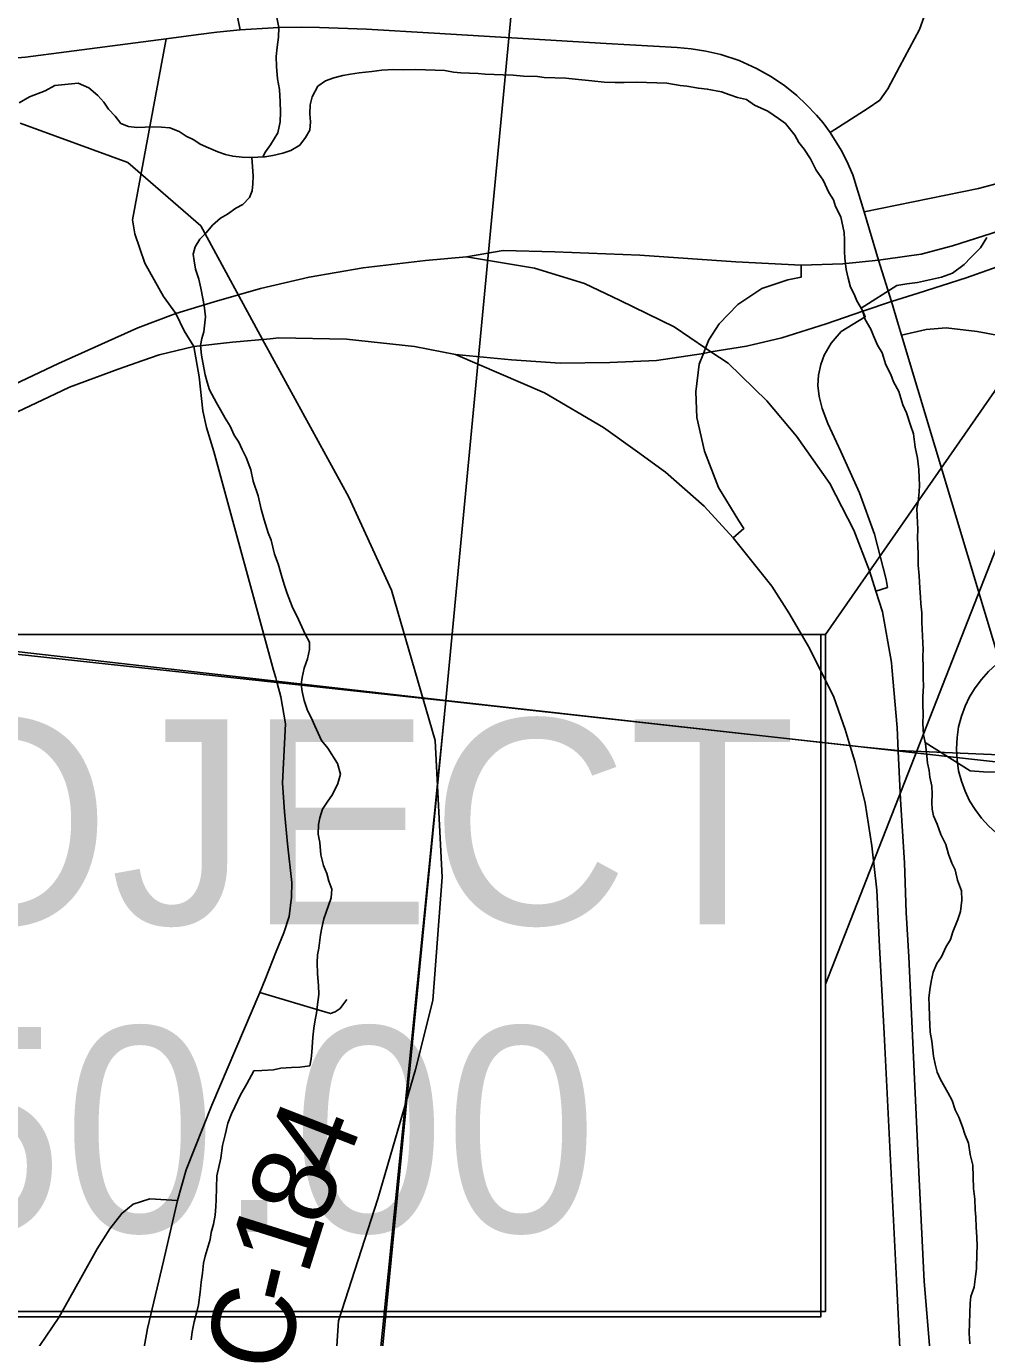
# Model space of a CAD drawing. Extents: x 0 to 34, y 0 to 22.
# Drawn here: x 5.092 to 5.748, y 16.77 to 17.665 of the extents above; entities that cross this region are included whole.
import ezdxf

# ---------------------------------------------------------------- set-up
doc = ezdxf.new("R2010")
doc.units = 0
for name, color, linetype in [('GM_X_County_Road', 7, 'Continuous'), ('GM_X_County_Road_Text', 7, 'Continuous'), ('GM_X_Interchange_Ramps', 7, 'Continuous'), ('GM_X_Interstate_Route', 7, 'Continuous'), ('GM_X_Minor_River', 7, 'Continuous'), ('GM_X_Rail_Line', 7, 'Continuous'), ('GM_X_Section', 7, 'Continuous'), ('GM_X_State_Route', 7, 'Continuous'), ('GM_X_Township_Road', 7, 'Continuous'), ('GM_X_Unincorporated', 7, 'Continuous'), ('GM_X_US_Route', 7, 'Continuous'), ('SH_Masking', 7, 'Continuous'), ('SH_Text', 7, 'Continuous')]:
    doc.layers.add(name, color=color, linetype=linetype)

msp = doc.modelspace()

# ---------------------------------------------------------------- linework, layer by layer
at = {"layer": 'GM_X_County_Road'}
for points in [[(5.23818, 17.66282), (5.23215, 17.6926)], [(5.64082, 17.5926), (5.66677, 17.60923), (5.67473, 17.6147), (5.68032, 17.62243), (5.68824, 17.63743), (5.70192, 17.66289), (5.70849, 17.68133)], [(5.18764, 17.65653), (5.20976, 17.65953), (5.22235, 17.6611), (5.23818, 17.66282), (5.25331, 17.66368), (5.26472, 17.66423), (5.28028, 17.66458), (5.2924, 17.66434), (5.32441, 17.66311), (5.37063, 17.66039), (5.48813, 17.65347), (5.53644, 17.65076), (5.54592, 17.6498), (5.55608, 17.64816), (5.56617, 17.64581), (5.57876, 17.64175), (5.59052, 17.63627), (5.6008, 17.63068), (5.60999, 17.62443), (5.61805, 17.61786), (5.62461, 17.61176), (5.63153, 17.60449), (5.63603, 17.59914), (5.64082, 17.5926)], [(4.89053, 17.64187), (4.93537, 17.64104), (5.00749, 17.6405), (5.03147, 17.64038), (5.05777, 17.64132), (5.09164, 17.64418), (5.11965, 17.64777), (5.18764, 17.65653)], [(5.18764, 17.65653), (5.16469, 17.53303), (5.16633, 17.52349), (5.17319, 17.50337), (5.18581, 17.48074), (5.1943, 17.46901), (5.19995, 17.45731), (5.20663, 17.44658), (5.21025, 17.42594), (5.21267, 17.40269), (5.2153, 17.39129), (5.22023, 17.37503), (5.26107, 17.22567)], [(5.64082, 17.5926), (5.64833, 17.58055), (5.65231, 17.57312), (5.65628, 17.5638), (5.66412, 17.53856), (5.674, 17.50557), (5.68272, 17.47727), (5.68693, 17.46337), (5.68959, 17.45443), (5.75791, 17.22727), (5.76149, 17.21365), (5.76423, 17.20003), (5.76592, 17.18655), (5.76708, 17.16699)], [(5.66412, 17.53856), (5.74223, 17.55432), (5.7625, 17.55986), (5.77705, 17.56637), (5.77999, 17.56768)], [(5.68959, 17.45443), (5.70644, 17.45814), (5.72003, 17.45925), (5.74116, 17.45678), (5.79633, 17.44649), (5.82339, 17.44379), (5.84209, 17.44502), (5.86485, 17.44957), (5.89031, 17.45867), (5.91184, 17.46482), (5.95625, 17.47651), (5.99513, 17.48611), (6.01223, 17.49029), (6.02797, 17.49743), (6.03917, 17.50271), (6.04798, 17.50725)], [(5.26107, 17.22567), (5.26249, 17.22049), (5.26348, 17.21674), (5.26593, 17.20749), (5.26905, 17.18905), (5.26701, 17.14877), (5.26847, 17.12893), (5.27042, 17.10709), (5.2735, 17.08079), (5.27331, 17.07065), (5.27166, 17.05767), (5.26801, 17.04637), (5.26287, 17.03361), (5.25521, 17.01455), (5.25168, 17.00578), (5.2188, 16.92891), (5.20128, 16.88457), (5.19548, 16.8637), (5.18598, 16.82242), (5.17491, 16.77648), (5.16817, 16.73791)]]:
    msp.add_lwpolyline(points, dxfattribs=at)
at = {"layer": 'GM_X_Interchange_Ramps'}
for points in [[(5.62112, 17.50202), (5.62112, 17.49396), (5.61211, 17.49218), (5.59434, 17.48614), (5.57794, 17.47523), (5.56513, 17.46198), (5.55811, 17.45121), (5.55583, 17.44553), (5.55435, 17.44185), (5.55142, 17.43454), (5.54919, 17.41572), (5.54991, 17.3982), (5.55513, 17.3751), (5.56459, 17.35037), (5.57857, 17.32761), (5.58198, 17.32246), (5.57464, 17.31598)], [(5.67216, 17.27967), (5.67999, 17.28222), (5.67912, 17.28748), (5.67109, 17.3184), (5.66085, 17.34681), (5.64817, 17.37495), (5.63934, 17.39402), (5.63536, 17.40433), (5.63348, 17.41238), (5.63247, 17.4199), (5.63296, 17.42697), (5.63445, 17.43435), (5.63686, 17.44079), (5.64149, 17.44895), (5.64851, 17.45678), (5.66483, 17.46686), (5.66316, 17.47074)]]:
    msp.add_lwpolyline(points, dxfattribs=at)
at = {"layer": 'GM_X_Interstate_Route'}
for points in [[(5.701, 17.48307), (5.73372, 17.49345), (5.7946, 17.51503), (5.85567, 17.53626), (5.90185, 17.55339), (5.94058, 17.57163), (5.97894, 17.59435), (6.00389, 17.61223), (6.02922, 17.63383), (6.2508, 17.84908), (6.27799, 17.87552), (6.30182, 17.89712), (6.33087, 17.9217), (6.35917, 17.94367), (6.38263, 17.96192), (6.41503, 17.98427), (6.44967, 18.00661), (6.6787, 18.14664)], [(5.3928, 17.50788), (5.41776, 17.51208), (5.45304, 17.51122), (5.51103, 17.50896), (5.57644, 17.50431), (5.62112, 17.50202), (5.64961, 17.50293), (5.674, 17.50557), (5.67876, 17.50609), (5.70309, 17.50971), (5.72443, 17.51526), (5.78846, 17.53581), (5.85185, 17.55774), (5.89111, 17.57221), (5.92072, 17.5845), (5.96217, 17.60665), (5.99419, 17.6299), (6.02205, 17.65293), (6.25344, 17.87642)], [(4.92716, 17.34644), (5.11424, 17.43505), (5.16834, 17.45923), (5.1943, 17.46901), (5.22056, 17.47705), (5.25215, 17.48626), (5.28526, 17.49394), (5.32211, 17.5003), (5.36466, 17.50534), (5.3928, 17.50788), (5.43907, 17.50002), (5.47322, 17.4897), (5.49747, 17.47807), (5.53438, 17.45998), (5.55583, 17.44553), (5.55955, 17.44303), (5.57128, 17.43512), (5.59764, 17.4095), (5.61798, 17.38539), (5.64057, 17.353), (5.65714, 17.32135), (5.66769, 17.29347), (5.67216, 17.27967), (5.67672, 17.26559), (5.68275, 17.23093), (5.68301, 17.22783)], [(5.66316, 17.47074), (5.68272, 17.47727), (5.701, 17.48307)], [(5.38519, 17.44103), (5.42351, 17.43742), (5.45655, 17.4352), (5.49043, 17.43575), (5.52237, 17.43714), (5.55435, 17.44185), (5.55955, 17.44303), (5.58374, 17.44686), (5.6079, 17.45241), (5.63817, 17.46213), (5.66316, 17.47074)], [(5.17178, 17.43705), (5.18292, 17.44099), (5.20663, 17.44658), (5.23301, 17.44964), (5.25873, 17.45189)], [(5.25873, 17.45189), (5.26467, 17.45241), (5.31077, 17.45158), (5.35714, 17.44658), (5.38519, 17.44103)], [(5.38519, 17.44103), (5.44589, 17.41492), (5.48627, 17.39132), (5.50946, 17.3748), (5.52861, 17.36091), (5.555, 17.33759), (5.57464, 17.31598)], [(5.11641, 17.41632), (5.12173, 17.41884), (5.15507, 17.43112), (5.17178, 17.43705)], [(4.13052, 16.95166), (4.18475, 16.97558), (4.25406, 17.00848), (4.51046, 17.12955), (4.5582, 17.15224), (4.62582, 17.18438), (4.70544, 17.22167), (4.80077, 17.26712), (4.81905, 17.27584), (4.93464, 17.33023), (5.11641, 17.41632)], [(5.57464, 17.31598), (5.60118, 17.28308), (5.6128, 17.26487), (5.6269, 17.24067), (5.64351, 17.20719), (5.65119, 17.18526), (5.65465, 17.17375), (5.65799, 17.16267), (5.66479, 17.13503), (5.66939, 17.10586), (5.67268, 17.07559), (5.67465, 17.03677), (5.67773, 16.97777), (5.68628, 16.80933), (5.68869, 16.75844), (5.69461, 16.71019), (5.70119, 16.66983), (5.70953, 16.62838), (5.73427, 16.52796)], [(5.68301, 17.22783), (5.68652, 17.18648), (5.68731, 17.17036), (5.68898, 17.1374), (5.69156, 17.09419), (5.69288, 17.06019), (5.69463, 17.02993), (5.70165, 16.87837), (5.70516, 16.8084), (5.70955, 16.75401)]]:
    msp.add_lwpolyline(points, dxfattribs=at)
at = {"layer": 'GM_X_Minor_River'}
for points in [[(5.25373, 17.57597), (5.25561, 17.57943), (5.25882, 17.58426), (5.26404, 17.59244), (5.26544, 17.59999), (5.26566, 17.60645), (5.26553, 17.61367), (5.26506, 17.62205), (5.26379, 17.62931), (5.26294, 17.6377), (5.2628, 17.64455), (5.2634, 17.65099), (5.26439, 17.65779), (5.26462, 17.66425), (5.26334, 17.67113)], [(5.69772, 17.38709), (5.69564, 17.39286), (5.69289, 17.40131), (5.69042, 17.40672), (5.6877, 17.41594), (5.68413, 17.42252), (5.68241, 17.42752), (5.67884, 17.4341), (5.67646, 17.44217), (5.67323, 17.4476), (5.67041, 17.45378), (5.66867, 17.4584), (5.66472, 17.46499), (5.66303, 17.47113), (5.65909, 17.47773), (5.65735, 17.48235), (5.65485, 17.48699), (5.65316, 17.49313), (5.65186, 17.49926), (5.65098, 17.50689), (5.65076, 17.51146), (5.65066, 17.51944), (5.65045, 17.52439), (5.64816, 17.53511), (5.6446, 17.54207), (5.64324, 17.54668), (5.64, 17.55173), (5.63612, 17.56023), (5.63141, 17.56685), (5.6275, 17.57459), (5.62317, 17.5812), (5.61954, 17.58588), (5.61668, 17.59092), (5.61049, 17.59874), (5.60568, 17.60232), (5.59825, 17.60714), (5.58929, 17.61125), (5.58373, 17.61524), (5.5777, 17.61659), (5.57244, 17.61829), (5.56682, 17.62039), (5.55702, 17.62224), (5.55096, 17.62283), (5.54304, 17.62425), (5.5385, 17.62478), (5.52944, 17.62624), (5.52261, 17.62647), (5.50858, 17.62696), (5.50023, 17.62686), (5.49415, 17.62669), (5.48656, 17.62696), (5.47825, 17.628), (5.4669, 17.62915), (5.46046, 17.62975), (5.44568, 17.63027), (5.44114, 17.6308), (5.43166, 17.63113), (5.42447, 17.63176), (5.41764, 17.63199), (5.41157, 17.6322), (5.40551, 17.63241), (5.40059, 17.63296), (5.38884, 17.63336), (5.38392, 17.63392), (5.37788, 17.63488), (5.35816, 17.63556), (5.34942, 17.63548), (5.34298, 17.63571), (5.33499, 17.63522), (5.32812, 17.63432), (5.31936, 17.63348), (5.31364, 17.63254), (5.30829, 17.63158), (5.30216, 17.62989), (5.29639, 17.62781), (5.29133, 17.62418), (5.28729, 17.6171), (5.28595, 17.61145), (5.28574, 17.60538), (5.28632, 17.60003), (5.28574, 17.59435), (5.2829, 17.58913), (5.27893, 17.58395), (5.27273, 17.58036), (5.26735, 17.57865), (5.26046, 17.57699), (5.25512, 17.57603), (5.25017, 17.57582), (5.24485, 17.57562), (5.23954, 17.57581), (5.23311, 17.57641), (5.22822, 17.57771), (5.22296, 17.57942), (5.21661, 17.58229), (5.211, 17.58477), (5.20654, 17.58758), (5.20131, 17.59004), (5.19649, 17.59325), (5.19012, 17.59575), (5.18444, 17.59632), (5.17876, 17.59652)], [(5.17876, 17.59652), (5.17343, 17.59632), (5.16773, 17.59614), (5.16206, 17.59671), (5.15681, 17.5988), (5.15281, 17.60387), (5.14842, 17.60859), (5.14517, 17.61326), (5.14115, 17.61796), (5.13487, 17.62311), (5.12777, 17.6264), (5.11635, 17.62527), (5.11177, 17.62467), (5.10519, 17.62109), (5.09442, 17.6169), (5.08745, 17.61297)], [(5.24608, 17.57567), (5.24707, 17.56301), (5.24689, 17.55769), (5.24634, 17.55277), (5.24467, 17.54827), (5.23995, 17.54349), (5.2353, 17.54099), (5.22947, 17.53701), (5.22482, 17.53413), (5.21934, 17.52938), (5.21498, 17.52421), (5.21065, 17.5198), (5.20744, 17.51459), (5.20613, 17.50969), (5.20673, 17.50511), (5.20767, 17.49938), (5.21009, 17.49246), (5.2114, 17.48633), (5.21268, 17.47945), (5.21364, 17.47447), (5.21452, 17.46684), (5.21341, 17.45662), (5.21211, 17.4521), (5.21119, 17.4472), (5.21172, 17.44072), (5.21269, 17.43574), (5.21429, 17.42733), (5.21564, 17.42234), (5.21735, 17.41696), (5.22198, 17.40806), (5.22486, 17.4034), (5.22808, 17.39759), (5.2313, 17.39216), (5.23413, 17.38598), (5.23738, 17.38131), (5.23949, 17.3763), (5.24234, 17.37088), (5.24546, 17.36241), (5.2471, 17.35475), (5.25055, 17.34476), (5.25251, 17.33557), (5.25454, 17.32828), (5.25727, 17.31944), (5.25937, 17.31443), (5.2617, 17.30485), (5.26413, 17.29831), (5.26651, 17.29024), (5.2682, 17.2841), (5.27026, 17.27795), (5.27375, 17.26909), (5.278, 17.26021), (5.28259, 17.25017), (5.28544, 17.24475), (5.28565, 17.2398), (5.28429, 17.23339), (5.28179, 17.22701), (5.28043, 17.2206), (5.2799, 17.21606), (5.28049, 17.2111), (5.28179, 17.20498), (5.28421, 17.19805), (5.28671, 17.19341), (5.28917, 17.18762), (5.29376, 17.17758), (5.29814, 17.17249), (5.30461, 17.16201), (5.30663, 17.15472), (5.30489, 17.14832), (5.30122, 17.14085), (5.29762, 17.13565), (5.29442, 17.13082), (5.2927, 17.1248), (5.29178, 17.12027), (5.29156, 17.11382), (5.2925, 17.10809), (5.29335, 17.0997), (5.29499, 17.09242), (5.29746, 17.08701), (5.2988, 17.08165), (5.30089, 17.07626), (5.3003, 17.0702), (5.29693, 17.06043), (5.29525, 17.05593), (5.29391, 17.0499), (5.29298, 17.04499), (5.29191, 17.03591), (5.29099, 17.03138), (5.29081, 17.02606), (5.29093, 17.01846), (5.29179, 17.01045), (5.29196, 17.00436), (5.29096, 16.99756), (5.29038, 16.9915), (5.28946, 16.98697), (5.28851, 16.98131), (5.28792, 16.97524), (5.28718, 16.96501), (5.28665, 16.96047), (5.28572, 16.95556), (5.27885, 16.95466), (5.27315, 16.95447)], [(5.66207, 17.47274), (5.6864, 17.48819), (5.69328, 17.48947), (5.70053, 17.49036), (5.71697, 17.49397), (5.72428, 17.49676), (5.73245, 17.50256), (5.7368, 17.50735), (5.74348, 17.51396), (5.7479, 17.52103)], [(5.73628, 16.76596), (5.73577, 16.7732), (5.73648, 16.7937), (5.73701, 16.79824), (5.73913, 16.80462), (5.74014, 16.81181), (5.7407, 16.81711), (5.74107, 16.82774), (5.74124, 16.83267), (5.74107, 16.83876), (5.74054, 16.84561), (5.7404, 16.85246), (5.73981, 16.85742), (5.73968, 16.86464), (5.73879, 16.87189), (5.7382, 16.88787), (5.73656, 16.89515), (5.7353, 16.90279), (5.73286, 16.90896), (5.73113, 16.91396), (5.7287, 16.9205), (5.72622, 16.92553), (5.72416, 16.93206), (5.72131, 16.93748), (5.71631, 16.94639), (5.71382, 16.95142), (5.71249, 16.95678), (5.71153, 16.96214), (5.71037, 16.97244), (5.70906, 16.97856), (5.70866, 16.98884), (5.70856, 16.9972), (5.70834, 17.00177), (5.70892, 17.00745), (5.70987, 17.01311), (5.71123, 17.01953), (5.71372, 17.02552), (5.71691, 17.02997), (5.7198, 17.03671), (5.72301, 17.04192), (5.72471, 17.04718), (5.72804, 17.05542), (5.72975, 17.06107), (5.73077, 17.06863), (5.73061, 17.0751), (5.72783, 17.08241), (5.72617, 17.08931), (5.72405, 17.09395), (5.7216, 17.10011), (5.71993, 17.10663), (5.71638, 17.11359), (5.71396, 17.12051), (5.7115, 17.1263), (5.71052, 17.13089), (5.7103, 17.13546), (5.71049, 17.14115), (5.7103, 17.14648), (5.70899, 17.15261), (5.70839, 17.15719), (5.70742, 17.16216), (5.70683, 17.16712), (5.70598, 17.17551), (5.70467, 17.18164), (5.70418, 17.18925), (5.7044, 17.19571), (5.70424, 17.20217), (5.70405, 17.2075), (5.70469, 17.21508), (5.70448, 17.22003), (5.70435, 17.22725), (5.70425, 17.23523), (5.7044, 17.23979), (5.70396, 17.24892), (5.70375, 17.25387), (5.70353, 17.25844), (5.70337, 17.2649), (5.70282, 17.271), (5.7026, 17.27557), (5.70205, 17.28167), (5.70158, 17.29005), (5.70107, 17.29729), (5.70094, 17.30451), (5.70079, 17.31098), (5.70058, 17.31592), (5.70079, 17.322), (5.70034, 17.33113), (5.70013, 17.33608), (5.70105, 17.34061), (5.70167, 17.34743), (5.70182, 17.35198), (5.70161, 17.35693), (5.70143, 17.36264), (5.70056, 17.37027), (5.69892, 17.37793), (5.69772, 17.38709)], [(5.70582, 17.17628), (5.73647, 17.15698), (5.74556, 17.15628), (5.75353, 17.15601)], [(5.27315, 16.95447), (5.26592, 16.95396), (5.26095, 16.95299), (5.25296, 16.95251), (5.24764, 16.95231), (5.24278, 16.94336), (5.23835, 16.93592), (5.23464, 16.92768), (5.2322, 16.92283), (5.2297, 16.91646), (5.22791, 16.90854), (5.22614, 16.90138), (5.22509, 16.89267), (5.22239, 16.88061), (5.22183, 16.86429), (5.22167, 16.85974), (5.22109, 16.85368), (5.22012, 16.84763), (5.2184, 16.84199), (5.21785, 16.83707), (5.21443, 16.82579), (5.21312, 16.82089), (5.21251, 16.81407), (5.21154, 16.80803), (5.21092, 16.80121), (5.20986, 16.79251), (5.20853, 16.78685), (5.20681, 16.78083), (5.20543, 16.77404), (5.20487, 16.76874)]]:
    msp.add_lwpolyline(points, dxfattribs=at)
at = {"layer": 'GM_X_Rail_Line'}
msp.add_lwpolyline([(5.30191, 16.72995), (5.30534, 16.78153), (5.3321, 16.8648), (5.35797, 16.95321), (5.36982, 17.00017), (5.37604, 17.08441), (5.37141, 17.1776), (5.34141, 17.28033), (5.31237, 17.3437), (5.25486, 17.44885), (5.21132, 17.52887), (5.16152, 17.57226), (5.08803, 17.59895)], dxfattribs=at)
at = {"layer": 'GM_X_Section'}
for points in [[(4.54251, 18.31601), (5.47315, 18.19984), (5.37854, 17.20503), (4.44086, 17.3119)], [(4.38538, 16.74307), (4.4086, 16.77926), (4.44115, 16.84022), (4.45817, 16.87011), (4.48289, 16.9055), (4.50441, 16.93339), (4.53906, 16.97195), (4.56598, 17.00426), (4.58049, 17.02474), (4.59082, 17.0442), (4.59778, 17.06562), (4.5996, 17.07846), (4.59932, 17.09816), (4.59249, 17.14455), (4.58516, 17.17011), (4.5657, 17.21112), (4.54452, 17.24383), (4.5379, 17.25233), (4.48278, 17.29117), (4.44086, 17.3119), (5.37854, 17.20503), (5.28125, 16.20876)]]:
    msp.add_lwpolyline(points, dxfattribs=at)
for points in [[(5.47315, 18.19984), (6.46507, 18.07992), (6.36313, 17.09514), (5.37854, 17.20503)], [(5.37854, 17.20503), (6.36313, 17.09514), (6.26802, 16.11095), (5.28125, 16.20876)]]:
    msp.add_lwpolyline(points, close=True, dxfattribs=at)
at = {"layer": 'GM_X_State_Route'}
for points in [[(4.80053, 17.26765), (5.26325, 17.21727), (5.37857, 17.20471), (5.65441, 17.17428), (5.66212, 17.17343), (5.68707, 17.17089), (5.76684, 17.16751), (6.29973, 17.1032), (6.40151, 17.09347), (6.46374, 17.08993), (6.75273, 17.07349)], [(5.30005, 16.42444), (5.37857, 17.20471), (5.26325, 17.21727), (4.80053, 17.26765)], [(8.9, 14.1), (8.9, 16.86165), (8.87084, 16.86594), (8.72454, 16.88714), (7.84984, 16.99282), (7.58925, 17.01579), (7.54703, 17.01951), (7.29572, 17.04162), (7.269, 17.04472), (7.04958, 17.05695), (6.75273, 17.07349), (6.46374, 17.08993), (6.40151, 17.09347), (6.29973, 17.1032), (5.76684, 17.16751), (5.68707, 17.17089), (5.66212, 17.17343), (5.65441, 17.17428), (5.37857, 17.20471), (5.30005, 16.42444), (5.24989, 15.92598), (5.17149, 15.14686)]]:
    msp.add_lwpolyline(points, dxfattribs=at)
at = {"layer": 'GM_X_Township_Road'}
for points in [[(5.25168, 17.00578), (5.29213, 16.99366), (5.29989, 16.99136), (5.30307, 16.99242), (5.30643, 16.99472), (5.30836, 16.99737), (5.31102, 17.0009)], [(5.09278, 16.75203), (5.11457, 16.78388), (5.12939, 16.8108), (5.14056, 16.83075), (5.14917, 16.84448), (5.1574, 16.85492), (5.16528, 16.86114), (5.17663, 16.8648), (5.19548, 16.8637)]]:
    msp.add_lwpolyline(points, dxfattribs=at)
at = {"layer": 'GM_X_Unincorporated'}
msp.add_circle((5.80149, 17.17208), 0.0744, dxfattribs=at)
at = {"layer": 'GM_X_US_Route'}
for points in [[(5.17178, 17.43705), (5.18292, 17.44099), (5.20663, 17.44658), (5.23301, 17.44964), (5.25873, 17.45189)], [(5.25873, 17.45189), (5.26467, 17.45241), (5.31077, 17.45158), (5.35714, 17.44658), (5.38519, 17.44103)], [(5.38519, 17.44103), (5.44589, 17.41492), (5.48627, 17.39132), (5.50946, 17.3748), (5.52861, 17.36091), (5.555, 17.33759), (5.57464, 17.31598)], [(5.11641, 17.41632), (5.12173, 17.41884), (5.15507, 17.43112), (5.17178, 17.43705)], [(4.13052, 16.95166), (4.18475, 16.97558), (4.25406, 17.00848), (4.51046, 17.12955), (4.5582, 17.15224), (4.62582, 17.18438), (4.70544, 17.22167), (4.80077, 17.26712), (4.81905, 17.27584), (4.93464, 17.33023), (5.11641, 17.41632)], [(5.57464, 17.31598), (5.60118, 17.28308), (5.6128, 17.26487), (5.6269, 17.24067), (5.64351, 17.20719), (5.65119, 17.18526), (5.65465, 17.17375), (5.65799, 17.16267), (5.66479, 17.13503), (5.66939, 17.10586), (5.67268, 17.07559), (5.67465, 17.03677), (5.67773, 16.97777), (5.68628, 16.80933), (5.68869, 16.75844), (5.69461, 16.71019), (5.70119, 16.66983), (5.70953, 16.62838), (5.73427, 16.52796)]]:
    msp.add_lwpolyline(points, dxfattribs=at)
at = {"layer": 'SH_Masking'}
msp.add_lwpolyline([(4.545, 16.78788), (5.63769, 16.78788), (5.63769, 17.2501), (4.545, 17.2501)], close=True, dxfattribs=at)
at = {"layer": 'SH_Text'}
for points in [[(5.63769, 17.01138), (5.85185, 17.55774), (5.63769, 17.2501)], [(3.98287, 17.2501), (5.63456, 17.2501), (5.63456, 16.78435), (3.98287, 16.78435)]]:
    msp.add_lwpolyline(points, close=True, dxfattribs=at)

# ---------------------------------------------------------------- texts
at = {"layer": 'GM_X_County_Road_Text'}
for s, rotation, p in [('4', 68.67283, (5.3066, 16.87665)), ('8', 69.14733, (5.29419, 16.84406)), ('1', 72.55128, (5.28399, 16.81151)), ('-', 76.598, (5.27886, 16.78984)), ('C', 78.22008, (5.26943, 16.74457))]:
    msp.add_text(s, height=0.05682, rotation=rotation, dxfattribs=at).set_placement(p)
at = {"layer": 'SH_Text'}
for s, p in [('BEGIN PROJECT', (4.10938, 17.05223)), ('STA. 444+50.00', (4.1237, 16.84223))]:
    msp.add_text(s, height=0.1399997, dxfattribs=at).set_placement(p)

doc.saveas('drawing.dxf')
